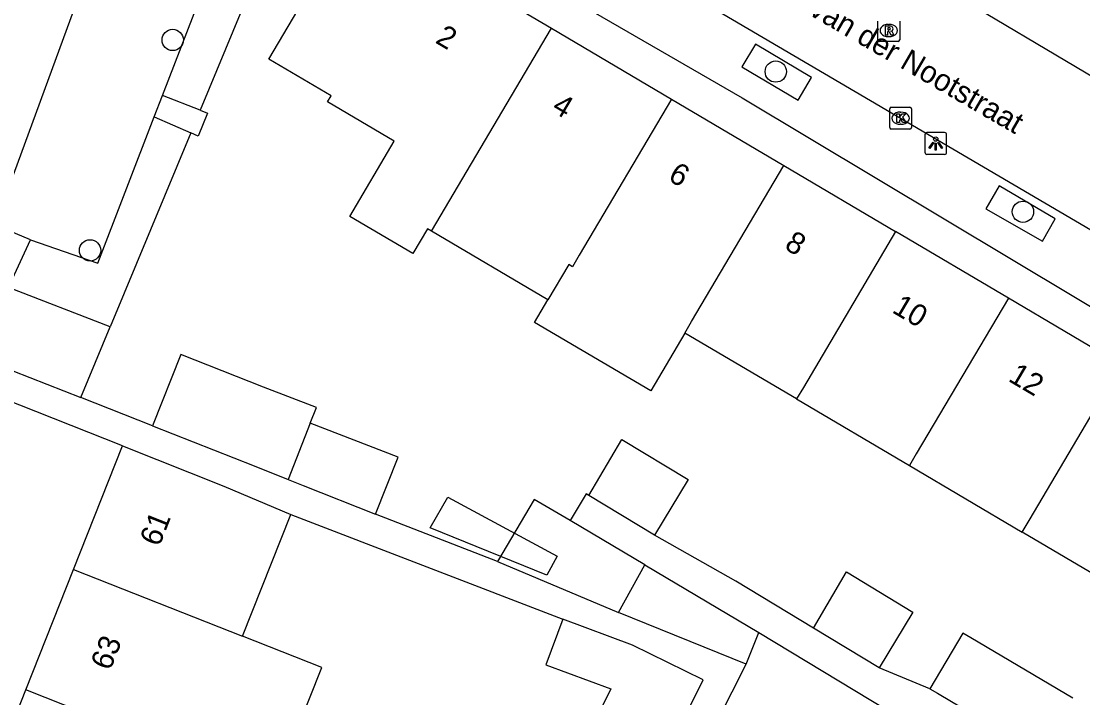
# Model space of a CAD drawing. Extents: x 160356 to 161355, y 381727 to 382845.
# Drawn here: x 160695.98 to 160744.66, y 382168.23 to 382199.27 of the extents above; entities that cross this region are included whole.
import ezdxf

# ---------------------------------------------------------------- set-up
doc = ezdxf.new("R2010")
doc.units = 0
for name, color, linetype in [('IMGEO_Boom', 7, 'Continuous'), ('IMGEO_Groenvoorziening', 7, 'Continuous'), ('IMGEO_Kolk', 7, 'Continuous'), ('IMGEO_Lichtpunt', 7, 'Continuous'), ('IMGEO_Openbare_ruimte_label', 7, 'Continuous'), ('IMGEO_Pand', 7, 'Continuous'), ('IMGEO_Pand_nummerreeks', 7, 'Continuous'), ('IMGEO_Pand_vergunning_verleend', 7, 'Continuous'), ('IMGEO_Parkeervlak_open', 7, 'Continuous'), ('IMGEO_Rijbaan_lokaal_open', 7, 'Continuous'), ('IMGEO_Rioolput', 7, 'Continuous'), ('IMGEO_Voetpad_open', 7, 'Continuous'), ('IMGEO_Woonerf_open', 7, 'Continuous')]:
    doc.layers.add(name, color=color, linetype=linetype)

msp = doc.modelspace()

# ---------------------------------------------------------------- linework, layer by layer
at = {"layer": 'IMGEO_Boom'}
for centre in [(160702.929, 382198.409), (160730.583, 382196.96), (160741.917, 382190.525), (160699.141, 382188.756)]:
    msp.add_circle(centre, 0.489, dxfattribs=at)
at = {"layer": 'IMGEO_Groenvoorziening'}
for points in [[(160709.17, 382207.204), (160704.182, 382195.187)], [(160703.753, 382194.152), (160700.055, 382185.243)]]:
    msp.add_lwpolyline(points, dxfattribs=at)
at = {"layer": 'IMGEO_Kolk'}
for p, q in [((160735.805, 382194.393), (160735.805, 382195.245)), ((160735.88, 382195.319), (160736.732, 382195.319)), ((160736.293, 382195.099), (160736.318, 382195.099)), ((160736.806, 382195.245), (160736.806, 382194.393)), ((160736.316, 382194.539), (160736.291, 382194.539)), ((160736.732, 382194.319), (160735.88, 382194.319))]:
    msp.add_line(p, q, dxfattribs=at)
for points in [[(160735.805, 382194.393), (160735.805, 382195.245)], [(160735.88, 382195.319), (160736.732, 382195.319)], [(160736.126, 382195.019), (160736.249, 382195.019), (160736.249, 382194.868), (160736.379, 382195.019), (160736.543, 382195.019), (160736.397, 382194.868), (160736.55, 382194.619), (160736.398, 382194.619), (160736.313, 382194.783), (160736.249, 382194.716), (160736.249, 382194.619), (160736.126, 382194.619), (160736.126, 382195.019)], [(160736.806, 382195.245), (160736.806, 382194.393)], [(160736.732, 382194.319), (160735.88, 382194.319)]]:
    msp.add_lwpolyline(points, dxfattribs=at)
for centre, start, end in [((160735.882, 382195.243), 91.552, 178.448), ((160735.882, 382195.243), 91.552, 178.448), ((160736.73, 382195.243), 1.552, 88.448), ((160736.73, 382195.243), 1.552, 88.448), ((160735.882, 382194.395), 181.552, 268.448), ((160735.882, 382194.395), 181.552, 268.448), ((160736.73, 382194.395), 271.552, 358.448), ((160736.73, 382194.395), 271.552, 358.448)]:
    msp.add_arc(centre, 0.0765, start, end, dxfattribs=at)
for centre, major_axis, ratio, start_param, end_param in [((160736.292, 382194.819), (-0.387, 0.002), 0.722429, 4.712389, 7.853982), ((160736.317, 382194.819), (-0.39, 0.002), 0.717154, 1.570796, 4.712389)]:
    msp.add_ellipse(centre, major_axis=major_axis, ratio=ratio, start_param=start_param, end_param=end_param, dxfattribs=at)
at = {"layer": 'IMGEO_Lichtpunt'}
for p, q in [((160737.42, 382194.063), (160737.42, 382193.256)), ((160737.42, 382194.063), (160737.42, 382193.256)), ((160738.322, 382194.158), (160737.514, 382194.158)), ((160738.322, 382194.158), (160737.514, 382194.158)), ((160738.416, 382193.256), (160738.416, 382194.063)), ((160738.416, 382193.256), (160738.416, 382194.063)), ((160737.514, 382193.162), (160738.322, 382193.162)), ((160737.514, 382193.162), (160738.322, 382193.162))]:
    msp.add_line(p, q, dxfattribs=at)
for points in [[(160737.794, 382193.727), (160737.833, 382193.699), (160737.645, 382193.437), (160737.607, 382193.464), (160737.794, 382193.727)], [(160737.896, 382193.679), (160737.943, 382193.679), (160737.943, 382193.357), (160737.896, 382193.357), (160737.896, 382193.679)], [(160738.006, 382193.699), (160738.044, 382193.726), (160738.231, 382193.464), (160738.192, 382193.436), (160738.006, 382193.699)]]:
    msp.add_lwpolyline(points, dxfattribs=at)
msp.add_circle((160737.919, 382193.861), 0.0994, dxfattribs=at)
for centre, start, end in [((160737.514, 382194.063), 90, 180), ((160737.514, 382194.063), 90, 180), ((160738.322, 382194.063), 0, 90), ((160738.322, 382194.063), 0, 90), ((160737.514, 382193.256), 180, 270), ((160737.514, 382193.256), 180, 270), ((160738.322, 382193.256), 270, 0), ((160738.322, 382193.256), 270, 360)]:
    msp.add_arc(centre, 0.0946, start, end, dxfattribs=at)
at = {"layer": 'IMGEO_Pand'}
for points in [[(160714.794, 382189.639), (160714.612, 382189.747), (160713.942, 382188.613), (160711.057, 382190.316), (160713.091, 382193.76), (160710.034, 382195.565), (160710.196, 382195.84), (160707.337, 382197.528), (160710.2, 382202.375), (160713.058, 382200.686), (160714.166, 382202.562), (160720.291, 382198.944)], [(160714.794, 382189.639), (160720.291, 382198.944)], [(160720.291, 382198.944), (160725.799, 382195.69)], [(160725.799, 382195.69), (160721.574, 382188.538), (160721.263, 382188.008), (160721.089, 382188.111), (160720.13, 382186.488)], [(160725.799, 382195.69), (160730.947, 382192.649)], [(160726.416, 382184.964), (160726.723, 382185.498), (160730.947, 382192.649)], [(160730.947, 382192.649), (160736.078, 382189.618)], [(160720.13, 382186.488), (160714.794, 382189.639)], [(160736.078, 382189.618), (160731.855, 382182.469), (160731.537, 382181.94)], [(160741.246, 382186.566), (160736.078, 382189.618)], [(160726.416, 382184.964), (160724.846, 382182.306), (160719.518, 382185.453), (160720.13, 382186.488)], [(160741.246, 382186.566), (160737.024, 382179.418), (160736.71, 382178.884)], [(160746.422, 382183.508), (160741.246, 382186.566)], [(160731.537, 382181.94), (160726.416, 382184.964)], [(160709.236, 382180.823), (160709.523, 382181.549), (160707.092, 382182.484), (160703.305, 382183.983), (160702.008, 382180.709)], [(160741.879, 382175.831), (160742.201, 382176.362), (160746.422, 382183.508)], [(160731.537, 382181.94), (160736.71, 382178.884)], [(160702.008, 382180.709), (160706.657, 382178.868), (160708.217, 382178.25)], [(160709.236, 382180.823), (160708.217, 382178.25)], [(160712.233, 382176.659), (160713.267, 382179.273), (160709.236, 382180.823)], [(160722.005, 382177.51), (160723.526, 382180.085), (160726.568, 382178.243), (160725.019, 382175.684)], [(160698.385, 382174.118), (160700.63, 382179.786)], [(160700.63, 382179.786), (160705.279, 382177.945), (160708.347, 382176.642)], [(160736.71, 382178.884), (160741.879, 382175.831)], [(160708.217, 382178.25), (160708.918, 382177.972), (160712.233, 382176.659)], [(160725.019, 382175.684), (160722.005, 382177.51)], [(160721.15, 382176.358), (160719.508, 382177.332), (160717.819, 382174.484)], [(160706.132, 382171.051), (160708.347, 382176.642)], [(160724.581, 382174.323), (160721.15, 382176.358)], [(160746.938, 382172.842), (160741.879, 382175.831)], [(160696.197, 382168.592), (160698.385, 382174.118)], [(160698.385, 382174.118), (160706.132, 382171.051)], [(160717.819, 382174.484), (160723.363, 382172.144)], [(160723.363, 382172.144), (160724.581, 382174.323)], [(160724.581, 382174.323), (160729.805, 382171.224)], [(160732.306, 382171.43), (160733.827, 382174.005), (160736.869, 382172.163), (160735.32, 382169.604)], [(160729.219, 382169.775), (160723.363, 382172.144)], [(160720.817, 382171.833), (160720.04, 382169.742), (160723.016, 382168.637), (160722.141, 382166.86), (160725.422, 382165.331)], [(160725.422, 382165.331), (160727.253, 382169.049), (160724.007, 382170.648), (160720.817, 382171.833)], [(160729.219, 382169.775), (160729.805, 382171.224)], [(160735.32, 382169.604), (160732.306, 382171.43)], [(160744.21, 382168.212), (160739.529, 382170.977), (160739.152, 382171.199), (160737.642, 382168.645)], [(160703.944, 382165.525), (160707.571, 382164.088), (160709.76, 382169.614), (160706.132, 382171.051)], [(160694.009, 382163.068), (160696.197, 382168.592)], [(160703.944, 382165.525), (160696.197, 382168.592)], [(160737.642, 382168.645), (160737.996, 382168.436), (160738.634, 382168.059), (160742.701, 382165.657)]]:
    msp.add_lwpolyline(points, dxfattribs=at)
at = {"layer": 'IMGEO_Pand_vergunning_verleend'}
msp.add_lwpolyline([(160720.079, 382173.849), (160714.73, 382176.024), (160715.539, 382177.437), (160720.555, 382174.729), (160720.079, 382173.849)], dxfattribs=at)
at = {"layer": 'IMGEO_Parkeervlak_open'}
for points in [[(160695.121, 382190.852), (160700.191, 382204.677)], [(160702.462, 382195.867), (160705.283, 382203.202), (160700.191, 382204.677)], [(160696.41, 382189.241), (160699.502, 382188.169), (160702.085, 382194.886)], [(160696.41, 382189.241), (160694.731, 382189.941), (160695.121, 382190.852)]]:
    msp.add_lwpolyline(points, dxfattribs=at)
at = {"layer": 'IMGEO_Rijbaan_lokaal_open'}
for points in [[(160764.982, 382177.972), (160725.788, 382200.999), (160706.768, 382211.994)], [(160740.223, 382199.624), (160746.617, 382195.836)]]:
    msp.add_lwpolyline(points, dxfattribs=at)
at = {"layer": 'IMGEO_Rioolput'}
for p, q in [((160735.263, 382198.417), (160735.263, 382199.269)), ((160735.751, 382199.123), (160735.776, 382199.123)), ((160736.264, 382199.269), (160736.264, 382198.417)), ((160735.774, 382198.563), (160735.749, 382198.563)), ((160736.19, 382198.343), (160735.338, 382198.343))]:
    msp.add_line(p, q, dxfattribs=at)
for points in [[(160735.263, 382198.417), (160735.263, 382199.269)], [(160735.852, 382199.041), (160735.6, 382199.043), (160735.6, 382198.643)], [(160735.778, 382198.962), (160735.724, 382198.962), (160735.724, 382198.881)], [(160735.724, 382198.881), (160735.776, 382198.881)], [(160736.264, 382199.269), (160736.264, 382198.417)], [(160735.6, 382198.643), (160735.724, 382198.643), (160735.724, 382198.805), (160735.735, 382198.805)], [(160735.782, 382198.776), (160735.853, 382198.643), (160735.993, 382198.643), (160735.928, 382198.769)], [(160736.19, 382198.343), (160735.338, 382198.343)]]:
    msp.add_lwpolyline(points, dxfattribs=at)
for centre, radius, start, end in [((160735.76, 382199.07), 0.19, 274.7715, 282.9687), ((160735.784, 382198.866), 0.0964, 77.0061, 93.1865), ((160735.798, 382198.923), 0.0378, 276.6634, 79.6772), ((160735.851, 382198.931), 0.109, 350.3612, 89.416), ((160735.849, 382198.931), 0.112, 277.5842, 350.9817), ((160735.34, 382198.419), 0.0765, 181.552, 268.448), ((160735.34, 382198.419), 0.0765, 181.552, 268.448), ((160735.734, 382198.752), 0.0533, 26.0293, 88.6989), ((160735.833, 382198.716), 0.108, 29.5134, 73.7905), ((160736.188, 382198.419), 0.0765, 271.552, 358.448), ((160736.188, 382198.419), 0.0765, 271.552, 358.448)]:
    msp.add_arc(centre, radius, start, end, dxfattribs=at)
for centre, major_axis, ratio, start_param, end_param in [((160735.75, 382198.843), (-0.387, 0.002), 0.722429, 4.712389, 7.853982), ((160735.775, 382198.843), (-0.39, 0.002), 0.717154, 1.570796, 4.712389)]:
    msp.add_ellipse(centre, major_axis=major_axis, ratio=ratio, start_param=start_param, end_param=end_param, dxfattribs=at)
at = {"layer": 'IMGEO_Voetpad_open'}
for points in [[(160709.17, 382207.204), (160709.392, 382207.077), (160715.083, 382203.827), (160729.043, 382195.747), (160753.672, 382181), (160764.411, 382174.753)], [(160731.612, 382195.645), (160732.217, 382196.68), (160729.657, 382198.219), (160729.033, 382197.173), (160731.612, 382195.645)], [(160702.085, 382194.886), (160702.462, 382195.867)], [(160704.182, 382195.187), (160702.462, 382195.867)], [(160704.182, 382195.187), (160704.52, 382195.053), (160704.095, 382194.002), (160703.753, 382194.152)], [(160702.085, 382194.886), (160703.753, 382194.152)], [(160743.399, 382190.205), (160740.831, 382191.72), (160740.211, 382190.664), (160742.806, 382189.177), (160743.399, 382190.205)], [(160695.605, 382183.224), (160698.711, 382182.004)], [(160700.63, 382179.786), (160695.109, 382181.97)], [(160702.008, 382180.709), (160698.711, 382182.004)], [(160722.005, 382177.51), (160721.89, 382177.58), (160721.15, 382176.358)], [(160708.347, 382176.642), (160720.817, 382171.833)], [(160717.819, 382174.484), (160712.233, 382176.659)], [(160732.306, 382171.43), (160728.755, 382173.58), (160725.019, 382175.684)], [(160729.805, 382171.224), (160743.09, 382163.202)], [(160724.757, 382160.943), (160729.219, 382169.775)], [(160737.642, 382168.645), (160735.32, 382169.604)]]:
    msp.add_lwpolyline(points, dxfattribs=at)
at = {"layer": 'IMGEO_Woonerf_open'}
for points in [[(160700.055, 382185.243), (160695.397, 382187.049), (160696.41, 382189.241)], [(160698.711, 382182.004), (160700.055, 382185.243)]]:
    msp.add_lwpolyline(points, dxfattribs=at)

# ---------------------------------------------------------------- texts
at = {"layer": 'IMGEO_Openbare_ruimte_label'}
msp.add_text('Jan van der Nootstraat', height=1, rotation=329.8714, dxfattribs=at).set_placement((160729.861, 382200.866))
at = {"layer": 'IMGEO_Pand_nummerreeks'}
for s, rotation, p in [('2', 329.4291, (160714.926, 382198.304)), ('4', 329.4291, (160720.261, 382195.153)), ('6', 329.427, (160725.594, 382192.001)), ('8', 329.4291, (160730.93, 382188.85)), ('10', 329.4291, (160735.866, 382185.935)), ('12', 329.4291, (160741.194, 382182.787)), ('61', 68.3957, (160702.312, 382175.124)), ('63', 68.3957, (160700.06, 382169.438))]:
    msp.add_text(s, height=1, rotation=rotation, dxfattribs=at).set_placement(p)

doc.saveas('drawing.dxf')
